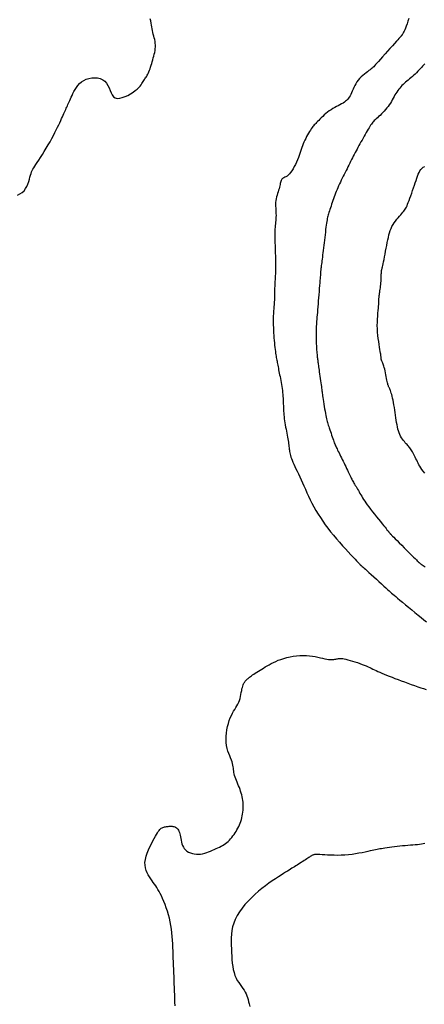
# Model space of a CAD drawing. Header units: millimetres. Extents: x 32690613 to 32693367, y 5343692 to 5344708.
# Tile 463 of 656: x 32692811 to 32692825, y 5344160 to 5344193. Entities that reach past the tile are written whole.
import ezdxf

# ---------------------------------------------------------------- set-up
doc = ezdxf.new("R2010")
doc.units = ezdxf.units.MM
doc.header["$LTSCALE"] = 20
for name, color, linetype in [('02-DGM_HL_491.00', 62, 'Continuous'), ('02-DGM_HL_491.50', 72, 'Continuous'), ('02-DGM_HL_492.00', 82, 'Continuous'), ('02-DGM_HL_492.50', 92, 'Continuous')]:
    doc.layers.add(name, color=color, linetype=linetype)

msp = doc.modelspace()

# ---------------------------------------------------------------- linework, layer by layer
at = {"layer": '02-DGM_HL_491.00', "elevation": 491, "flags": 128}
msp.add_lwpolyline([(32692824.686, 5344177.686), (32692824.633, 5344177.751), (32692824.588, 5344177.811), (32692824.55, 5344177.868), (32692824.516, 5344177.922), (32692824.486, 5344177.975), (32692824.459, 5344178.026), (32692824.434, 5344178.077), (32692824.409, 5344178.128), (32692824.385, 5344178.18), (32692824.361, 5344178.23), (32692824.338, 5344178.28), (32692824.315, 5344178.327), (32692824.292, 5344178.372), (32692824.269, 5344178.415), (32692824.247, 5344178.453), (32692824.225, 5344178.488), (32692824.202, 5344178.52), (32692824.179, 5344178.549), (32692824.156, 5344178.576), (32692824.132, 5344178.604), (32692824.106, 5344178.631), (32692824.079, 5344178.66), (32692824.05, 5344178.692), (32692824.019, 5344178.726), (32692823.987, 5344178.764), (32692823.954, 5344178.805), (32692823.921, 5344178.849), (32692823.889, 5344178.897), (32692823.859, 5344178.949), (32692823.831, 5344179.005), (32692823.806, 5344179.064), (32692823.784, 5344179.128), (32692823.766, 5344179.195), (32692823.75, 5344179.266), (32692823.737, 5344179.341), (32692823.724, 5344179.418), (32692823.712, 5344179.499), (32692823.701, 5344179.582), (32692823.689, 5344179.668), (32692823.676, 5344179.755), (32692823.662, 5344179.844), (32692823.648, 5344179.932), (32692823.633, 5344180.018), (32692823.617, 5344180.101), (32692823.602, 5344180.18), (32692823.586, 5344180.253), (32692823.57, 5344180.319), (32692823.555, 5344180.377), (32692823.54, 5344180.427), (32692823.526, 5344180.47), (32692823.512, 5344180.508), (32692823.499, 5344180.54), (32692823.487, 5344180.567), (32692823.476, 5344180.591), (32692823.466, 5344180.612), (32692823.457, 5344180.631), (32692823.448, 5344180.649), (32692823.441, 5344180.668), (32692823.434, 5344180.689), (32692823.427, 5344180.713), (32692823.419, 5344180.742), (32692823.411, 5344180.777), (32692823.402, 5344180.819), (32692823.392, 5344180.869), (32692823.38, 5344180.927), (32692823.368, 5344180.989), (32692823.356, 5344181.053), (32692823.342, 5344181.119), (32692823.329, 5344181.182), (32692823.315, 5344181.242), (32692823.302, 5344181.296), (32692823.289, 5344181.343), (32692823.276, 5344181.383), (32692823.264, 5344181.417), (32692823.252, 5344181.446), (32692823.241, 5344181.47), (32692823.232, 5344181.49), (32692823.223, 5344181.508), (32692823.215, 5344181.524), (32692823.209, 5344181.539), (32692823.204, 5344181.553), (32692823.2, 5344181.566), (32692823.197, 5344181.579), (32692823.195, 5344181.591), (32692823.193, 5344181.603), (32692823.192, 5344181.614), (32692823.192, 5344181.626), (32692823.191, 5344181.637), (32692823.191, 5344181.651), (32692823.19, 5344181.667), (32692823.188, 5344181.688), (32692823.185, 5344181.716), (32692823.18, 5344181.751), (32692823.173, 5344181.796), (32692823.164, 5344181.852), (32692823.152, 5344181.92), (32692823.139, 5344182), (32692823.124, 5344182.088), (32692823.109, 5344182.185), (32692823.095, 5344182.289), (32692823.082, 5344182.397), (32692823.072, 5344182.508), (32692823.066, 5344182.621), (32692823.063, 5344182.735), (32692823.065, 5344182.847), (32692823.069, 5344182.956), (32692823.075, 5344183.06), (32692823.082, 5344183.157), (32692823.09, 5344183.247), (32692823.098, 5344183.327), (32692823.105, 5344183.396), (32692823.111, 5344183.453), (32692823.115, 5344183.498), (32692823.118, 5344183.534), (32692823.119, 5344183.562), (32692823.12, 5344183.583), (32692823.12, 5344183.6), (32692823.12, 5344183.613), (32692823.12, 5344183.624), (32692823.119, 5344183.636), (32692823.119, 5344183.648), (32692823.119, 5344183.661), (32692823.12, 5344183.676), (32692823.121, 5344183.694), (32692823.123, 5344183.715), (32692823.125, 5344183.74), (32692823.129, 5344183.769), (32692823.134, 5344183.803), (32692823.14, 5344183.841), (32692823.147, 5344183.883), (32692823.154, 5344183.929), (32692823.161, 5344183.978), (32692823.168, 5344184.03), (32692823.174, 5344184.083), (32692823.18, 5344184.138), (32692823.185, 5344184.193), (32692823.189, 5344184.249), (32692823.192, 5344184.303), (32692823.194, 5344184.356), (32692823.196, 5344184.406), (32692823.198, 5344184.451), (32692823.199, 5344184.492), (32692823.2, 5344184.526), (32692823.201, 5344184.554), (32692823.202, 5344184.576), (32692823.203, 5344184.593), (32692823.204, 5344184.606), (32692823.206, 5344184.616), (32692823.207, 5344184.624), (32692823.209, 5344184.63), (32692823.212, 5344184.636), (32692823.214, 5344184.643), (32692823.218, 5344184.652), (32692823.222, 5344184.665), (32692823.227, 5344184.684), (32692823.234, 5344184.71), (32692823.242, 5344184.744), (32692823.251, 5344184.789), (32692823.263, 5344184.845), (32692823.277, 5344184.915), (32692823.292, 5344184.995), (32692823.309, 5344185.084), (32692823.327, 5344185.18), (32692823.346, 5344185.279), (32692823.366, 5344185.38), (32692823.385, 5344185.48), (32692823.404, 5344185.576), (32692823.423, 5344185.668), (32692823.442, 5344185.754), (32692823.462, 5344185.835), (32692823.484, 5344185.913), (32692823.507, 5344185.986), (32692823.534, 5344186.056), (32692823.564, 5344186.124), (32692823.599, 5344186.188), (32692823.638, 5344186.252), (32692823.681, 5344186.312), (32692823.726, 5344186.371), (32692823.772, 5344186.426), (32692823.818, 5344186.479), (32692823.862, 5344186.528), (32692823.903, 5344186.573), (32692823.94, 5344186.614), (32692823.971, 5344186.651), (32692823.997, 5344186.686), (32692824.02, 5344186.719), (32692824.041, 5344186.754), (32692824.06, 5344186.792), (32692824.079, 5344186.835), (32692824.1, 5344186.885), (32692824.122, 5344186.944), (32692824.148, 5344187.012), (32692824.176, 5344187.089), (32692824.206, 5344187.173), (32692824.238, 5344187.261), (32692824.27, 5344187.352), (32692824.301, 5344187.443), (32692824.332, 5344187.534), (32692824.361, 5344187.62), (32692824.388, 5344187.702), (32692824.414, 5344187.779), (32692824.439, 5344187.849), (32692824.464, 5344187.915), (32692824.492, 5344187.974), (32692824.521, 5344188.028), (32692824.554, 5344188.075), (32692824.592, 5344188.117), (32692824.635, 5344188.152), (32692824.682, 5344188.183)], dxfattribs=at)
at = {"layer": '02-DGM_HL_491.50', "elevation": 491.5, "flags": 128}
msp.add_lwpolyline([(32692824.69, 5344191.697), (32692824.666, 5344191.671), (32692824.638, 5344191.641), (32692824.607, 5344191.606), (32692824.572, 5344191.567), (32692824.533, 5344191.525), (32692824.492, 5344191.481), (32692824.448, 5344191.435), (32692824.403, 5344191.389), (32692824.357, 5344191.343), (32692824.31, 5344191.299), (32692824.262, 5344191.256), (32692824.214, 5344191.215), (32692824.167, 5344191.176), (32692824.12, 5344191.137), (32692824.075, 5344191.099), (32692824.03, 5344191.061), (32692823.986, 5344191.023), (32692823.945, 5344190.984), (32692823.905, 5344190.945), (32692823.867, 5344190.904), (32692823.831, 5344190.862), (32692823.796, 5344190.819), (32692823.762, 5344190.774), (32692823.73, 5344190.727), (32692823.698, 5344190.678), (32692823.667, 5344190.627), (32692823.636, 5344190.575), (32692823.606, 5344190.52), (32692823.574, 5344190.464), (32692823.542, 5344190.407), (32692823.508, 5344190.35), (32692823.473, 5344190.293), (32692823.434, 5344190.237), (32692823.393, 5344190.181), (32692823.348, 5344190.127), (32692823.301, 5344190.074), (32692823.252, 5344190.023), (32692823.203, 5344189.975), (32692823.155, 5344189.929), (32692823.108, 5344189.887), (32692823.065, 5344189.847), (32692823.025, 5344189.811), (32692822.99, 5344189.778), (32692822.96, 5344189.748), (32692822.933, 5344189.72), (32692822.907, 5344189.691), (32692822.883, 5344189.661), (32692822.86, 5344189.629), (32692822.835, 5344189.593), (32692822.809, 5344189.552), (32692822.78, 5344189.506), (32692822.749, 5344189.454), (32692822.716, 5344189.397), (32692822.682, 5344189.338), (32692822.647, 5344189.276), (32692822.611, 5344189.212), (32692822.575, 5344189.147), (32692822.539, 5344189.083), (32692822.503, 5344189.019), (32692822.468, 5344188.957), (32692822.434, 5344188.895), (32692822.401, 5344188.834), (32692822.368, 5344188.774), (32692822.335, 5344188.714), (32692822.303, 5344188.654), (32692822.272, 5344188.594), (32692822.241, 5344188.534), (32692822.21, 5344188.473), (32692822.18, 5344188.413), (32692822.15, 5344188.352), (32692822.12, 5344188.291), (32692822.089, 5344188.229), (32692822.058, 5344188.166), (32692822.026, 5344188.103), (32692821.994, 5344188.038), (32692821.961, 5344187.974), (32692821.928, 5344187.908), (32692821.894, 5344187.843), (32692821.862, 5344187.777), (32692821.829, 5344187.711), (32692821.798, 5344187.646), (32692821.768, 5344187.581), (32692821.739, 5344187.516), (32692821.712, 5344187.453), (32692821.686, 5344187.389), (32692821.66, 5344187.326), (32692821.636, 5344187.263), (32692821.612, 5344187.2), (32692821.589, 5344187.137), (32692821.566, 5344187.073), (32692821.544, 5344187.01), (32692821.522, 5344186.947), (32692821.5, 5344186.884), (32692821.479, 5344186.824), (32692821.459, 5344186.765), (32692821.441, 5344186.709), (32692821.424, 5344186.656), (32692821.408, 5344186.607), (32692821.395, 5344186.562), (32692821.383, 5344186.52), (32692821.372, 5344186.48), (32692821.362, 5344186.439), (32692821.352, 5344186.396), (32692821.343, 5344186.349), (32692821.335, 5344186.297), (32692821.325, 5344186.238), (32692821.316, 5344186.171), (32692821.306, 5344186.097), (32692821.295, 5344186.017), (32692821.285, 5344185.932), (32692821.274, 5344185.843), (32692821.263, 5344185.753), (32692821.252, 5344185.661), (32692821.241, 5344185.57), (32692821.231, 5344185.481), (32692821.22, 5344185.393), (32692821.21, 5344185.309), (32692821.201, 5344185.228), (32692821.192, 5344185.15), (32692821.183, 5344185.077), (32692821.174, 5344185.009), (32692821.167, 5344184.946), (32692821.16, 5344184.89), (32692821.153, 5344184.839), (32692821.147, 5344184.793), (32692821.142, 5344184.753), (32692821.138, 5344184.717), (32692821.134, 5344184.686), (32692821.13, 5344184.659), (32692821.128, 5344184.636), (32692821.126, 5344184.617), (32692821.124, 5344184.601), (32692821.123, 5344184.588), (32692821.122, 5344184.577), (32692821.122, 5344184.568), (32692821.122, 5344184.56), (32692821.121, 5344184.553), (32692821.121, 5344184.546), (32692821.121, 5344184.539), (32692821.121, 5344184.53), (32692821.12, 5344184.518), (32692821.119, 5344184.501), (32692821.117, 5344184.476), (32692821.115, 5344184.443), (32692821.112, 5344184.399), (32692821.107, 5344184.343), (32692821.102, 5344184.273), (32692821.095, 5344184.192), (32692821.087, 5344184.101), (32692821.079, 5344184.003), (32692821.071, 5344183.899), (32692821.062, 5344183.792), (32692821.053, 5344183.684), (32692821.044, 5344183.578), (32692821.036, 5344183.474), (32692821.028, 5344183.373), (32692821.02, 5344183.277), (32692821.012, 5344183.186), (32692821.005, 5344183.101), (32692820.998, 5344183.021), (32692820.992, 5344182.948), (32692820.987, 5344182.881), (32692820.982, 5344182.822), (32692820.978, 5344182.768), (32692820.974, 5344182.718), (32692820.971, 5344182.671), (32692820.969, 5344182.624), (32692820.968, 5344182.575), (32692820.967, 5344182.522), (32692820.967, 5344182.465), (32692820.968, 5344182.401), (32692820.969, 5344182.332), (32692820.971, 5344182.26), (32692820.974, 5344182.185), (32692820.977, 5344182.11), (32692820.98, 5344182.037), (32692820.984, 5344181.967), (32692820.988, 5344181.902), (32692820.992, 5344181.842), (32692820.996, 5344181.789), (32692821.001, 5344181.74), (32692821.005, 5344181.696), (32692821.01, 5344181.656), (32692821.014, 5344181.618), (32692821.018, 5344181.583), (32692821.023, 5344181.549), (32692821.027, 5344181.516), (32692821.031, 5344181.482), (32692821.036, 5344181.447), (32692821.041, 5344181.409), (32692821.047, 5344181.368), (32692821.053, 5344181.323), (32692821.061, 5344181.271), (32692821.069, 5344181.213), (32692821.079, 5344181.147), (32692821.09, 5344181.075), (32692821.101, 5344181), (32692821.112, 5344180.923), (32692821.123, 5344180.847), (32692821.134, 5344180.774), (32692821.144, 5344180.706), (32692821.152, 5344180.645), (32692821.159, 5344180.592), (32692821.165, 5344180.546), (32692821.169, 5344180.504), (32692821.174, 5344180.465), (32692821.179, 5344180.424), (32692821.184, 5344180.381), (32692821.191, 5344180.331), (32692821.199, 5344180.274), (32692821.209, 5344180.207), (32692821.221, 5344180.132), (32692821.234, 5344180.051), (32692821.248, 5344179.968), (32692821.262, 5344179.884), (32692821.277, 5344179.803), (32692821.29, 5344179.726), (32692821.303, 5344179.657), (32692821.315, 5344179.597), (32692821.326, 5344179.545), (32692821.337, 5344179.499), (32692821.348, 5344179.457), (32692821.359, 5344179.416), (32692821.371, 5344179.375), (32692821.385, 5344179.332), (32692821.401, 5344179.284), (32692821.418, 5344179.231), (32692821.438, 5344179.172), (32692821.458, 5344179.111), (32692821.479, 5344179.048), (32692821.501, 5344178.985), (32692821.522, 5344178.924), (32692821.542, 5344178.867), (32692821.56, 5344178.814), (32692821.577, 5344178.768), (32692821.592, 5344178.727), (32692821.606, 5344178.69), (32692821.62, 5344178.656), (32692821.634, 5344178.623), (32692821.65, 5344178.589), (32692821.666, 5344178.554), (32692821.684, 5344178.516), (32692821.705, 5344178.474), (32692821.728, 5344178.428), (32692821.753, 5344178.378), (32692821.78, 5344178.325), (32692821.808, 5344178.27), (32692821.837, 5344178.212), (32692821.866, 5344178.153), (32692821.896, 5344178.092), (32692821.926, 5344178.03), (32692821.956, 5344177.968), (32692821.985, 5344177.907), (32692822.013, 5344177.847), (32692822.04, 5344177.789), (32692822.066, 5344177.733), (32692822.091, 5344177.682), (32692822.114, 5344177.634), (32692822.135, 5344177.591), (32692822.154, 5344177.552), (32692822.172, 5344177.516), (32692822.19, 5344177.482), (32692822.207, 5344177.449), (32692822.225, 5344177.416), (32692822.244, 5344177.382), (32692822.264, 5344177.347), (32692822.286, 5344177.309), (32692822.309, 5344177.268), (32692822.334, 5344177.226), (32692822.359, 5344177.181), (32692822.386, 5344177.135), (32692822.414, 5344177.088), (32692822.442, 5344177.041), (32692822.47, 5344176.992), (32692822.499, 5344176.944), (32692822.528, 5344176.894), (32692822.559, 5344176.843), (32692822.593, 5344176.789), (32692822.631, 5344176.731), (32692822.673, 5344176.669), (32692822.72, 5344176.602), (32692822.773, 5344176.529), (32692822.833, 5344176.45), (32692822.898, 5344176.366), (32692822.965, 5344176.279), (32692823.034, 5344176.192), (32692823.102, 5344176.107), (32692823.167, 5344176.027), (32692823.227, 5344175.952), (32692823.281, 5344175.887), (32692823.326, 5344175.831), (32692823.363, 5344175.786), (32692823.393, 5344175.748), (32692823.417, 5344175.719), (32692823.436, 5344175.696), (32692823.451, 5344175.677), (32692823.462, 5344175.663), (32692823.471, 5344175.652), (32692823.479, 5344175.643), (32692823.485, 5344175.636), (32692823.489, 5344175.63), (32692823.493, 5344175.625), (32692823.497, 5344175.621), (32692823.499, 5344175.618), (32692823.502, 5344175.615), (32692823.504, 5344175.612), (32692823.507, 5344175.609), (32692823.511, 5344175.605), (32692823.519, 5344175.596), (32692823.533, 5344175.583), (32692823.553, 5344175.562), (32692823.582, 5344175.533), (32692823.622, 5344175.493), (32692823.674, 5344175.441), (32692823.739, 5344175.375), (32692823.815, 5344175.299), (32692823.897, 5344175.216), (32692823.984, 5344175.129), (32692824.071, 5344175.042), (32692824.155, 5344174.958), (32692824.232, 5344174.881), (32692824.299, 5344174.813), (32692824.354, 5344174.759), (32692824.397, 5344174.716), (32692824.43, 5344174.683), (32692824.455, 5344174.659), (32692824.473, 5344174.642), (32692824.486, 5344174.63), (32692824.496, 5344174.622), (32692824.504, 5344174.615), (32692824.512, 5344174.609), (32692824.521, 5344174.602), (32692824.531, 5344174.595), (32692824.543, 5344174.586), (32692824.558, 5344174.576), (32692824.577, 5344174.562), (32692824.6, 5344174.546), (32692824.629, 5344174.526), (32692824.663, 5344174.502), (32692824.703, 5344174.474)], dxfattribs=at)
at = {"layer": '02-DGM_HL_492.00', "elevation": 492, "flags": 128}
for points in [[(32692810.753, 5344187.203), (32692810.842, 5344187.241), (32692810.919, 5344187.29), (32692810.984, 5344187.35), (32692811.036, 5344187.421), (32692811.079, 5344187.498), (32692811.113, 5344187.579), (32692811.141, 5344187.661), (32692811.164, 5344187.741), (32692811.183, 5344187.817), (32692811.202, 5344187.885), (32692811.221, 5344187.943), (32692811.241, 5344187.994), (32692811.263, 5344188.041), (32692811.288, 5344188.086), (32692811.317, 5344188.133), (32692811.351, 5344188.184), (32692811.39, 5344188.242), (32692811.435, 5344188.311), (32692811.488, 5344188.392), (32692811.546, 5344188.484), (32692811.609, 5344188.585), (32692811.674, 5344188.692), (32692811.741, 5344188.803), (32692811.807, 5344188.915), (32692811.871, 5344189.027), (32692811.931, 5344189.136), (32692811.987, 5344189.24), (32692812.039, 5344189.338), (32692812.086, 5344189.432), (32692812.128, 5344189.519), (32692812.168, 5344189.602), (32692812.203, 5344189.678), (32692812.236, 5344189.75), (32692812.266, 5344189.816), (32692812.294, 5344189.878), (32692812.319, 5344189.934), (32692812.343, 5344189.987), (32692812.365, 5344190.036), (32692812.386, 5344190.082), (32692812.407, 5344190.127), (32692812.426, 5344190.17), (32692812.445, 5344190.213), (32692812.465, 5344190.255), (32692812.484, 5344190.298), (32692812.504, 5344190.343), (32692812.525, 5344190.39), (32692812.548, 5344190.439), (32692812.571, 5344190.491), (32692812.597, 5344190.548), (32692812.624, 5344190.609), (32692812.655, 5344190.675), (32692812.688, 5344190.744), (32692812.726, 5344190.815), (32692812.77, 5344190.886), (32692812.82, 5344190.954), (32692812.878, 5344191.017), (32692812.945, 5344191.075), (32692813.021, 5344191.125), (32692813.108, 5344191.164), (32692813.202, 5344191.193), (32692813.3, 5344191.211), (32692813.4, 5344191.216), (32692813.497, 5344191.208), (32692813.59, 5344191.186), (32692813.673, 5344191.149), (32692813.745, 5344191.097), (32692813.803, 5344191.03), (32692813.85, 5344190.952), (32692813.889, 5344190.867), (32692813.924, 5344190.781), (32692813.959, 5344190.699), (32692813.998, 5344190.626), (32692814.044, 5344190.567), (32692814.101, 5344190.528), (32692814.171, 5344190.51), (32692814.253, 5344190.513), (32692814.343, 5344190.534), (32692814.436, 5344190.568), (32692814.531, 5344190.613), (32692814.623, 5344190.665), (32692814.71, 5344190.721), (32692814.786, 5344190.777), (32692814.851, 5344190.83), (32692814.904, 5344190.88), (32692814.948, 5344190.928), (32692814.984, 5344190.972), (32692815.013, 5344191.014), (32692815.037, 5344191.052), (32692815.059, 5344191.088), (32692815.079, 5344191.122), (32692815.098, 5344191.153), (32692815.118, 5344191.182), (32692815.138, 5344191.211), (32692815.157, 5344191.239), (32692815.177, 5344191.27), (32692815.197, 5344191.302), (32692815.216, 5344191.338), (32692815.235, 5344191.378), (32692815.254, 5344191.423), (32692815.273, 5344191.472), (32692815.292, 5344191.526), (32692815.311, 5344191.583), (32692815.329, 5344191.642), (32692815.348, 5344191.703), (32692815.366, 5344191.765), (32692815.384, 5344191.829), (32692815.403, 5344191.892), (32692815.42, 5344191.955), (32692815.437, 5344192.018), (32692815.451, 5344192.081), (32692815.463, 5344192.144), (32692815.471, 5344192.207), (32692815.476, 5344192.27), (32692815.476, 5344192.333), (32692815.471, 5344192.395), (32692815.462, 5344192.457), (32692815.45, 5344192.519), (32692815.435, 5344192.581), (32692815.419, 5344192.643), (32692815.403, 5344192.705), (32692815.387, 5344192.767), (32692815.373, 5344192.829), (32692815.361, 5344192.891), (32692815.351, 5344192.954), (32692815.34, 5344193.02), (32692815.328, 5344193.088), (32692815.314, 5344193.16), (32692815.295, 5344193.236)], [(32692824.141, 5344193.248), (32692824.111, 5344193.153), (32692824.08, 5344193.065), (32692824.05, 5344192.986), (32692824.022, 5344192.917), (32692823.998, 5344192.859), (32692823.977, 5344192.812), (32692823.96, 5344192.774), (32692823.945, 5344192.744), (32692823.933, 5344192.721), (32692823.923, 5344192.703), (32692823.915, 5344192.69), (32692823.908, 5344192.68), (32692823.902, 5344192.672), (32692823.897, 5344192.665), (32692823.893, 5344192.659), (32692823.889, 5344192.655), (32692823.886, 5344192.651), (32692823.883, 5344192.648), (32692823.88, 5344192.646), (32692823.878, 5344192.643), (32692823.875, 5344192.641), (32692823.871, 5344192.636), (32692823.863, 5344192.628), (32692823.85, 5344192.614), (32692823.83, 5344192.592), (32692823.802, 5344192.561), (32692823.764, 5344192.518), (32692823.713, 5344192.462), (32692823.65, 5344192.391), (32692823.577, 5344192.309), (32692823.496, 5344192.218), (32692823.411, 5344192.124), (32692823.327, 5344192.028), (32692823.245, 5344191.936), (32692823.169, 5344191.851), (32692823.104, 5344191.776), (32692823.05, 5344191.715), (32692823.006, 5344191.665), (32692822.971, 5344191.626), (32692822.94, 5344191.593), (32692822.913, 5344191.565), (32692822.885, 5344191.54), (32692822.855, 5344191.515), (32692822.82, 5344191.489), (32692822.778, 5344191.458), (32692822.73, 5344191.423), (32692822.677, 5344191.384), (32692822.622, 5344191.341), (32692822.566, 5344191.294), (32692822.511, 5344191.244), (32692822.458, 5344191.19), (32692822.409, 5344191.133), (32692822.365, 5344191.073), (32692822.327, 5344191.01), (32692822.292, 5344190.946), (32692822.261, 5344190.882), (32692822.233, 5344190.819), (32692822.206, 5344190.758), (32692822.181, 5344190.701), (32692822.156, 5344190.647), (32692822.131, 5344190.598), (32692822.104, 5344190.553), (32692822.076, 5344190.513), (32692822.046, 5344190.475), (32692822.013, 5344190.441), (32692821.977, 5344190.409), (32692821.936, 5344190.378), (32692821.891, 5344190.348), (32692821.841, 5344190.319), (32692821.786, 5344190.289), (32692821.728, 5344190.259), (32692821.668, 5344190.228), (32692821.606, 5344190.195), (32692821.543, 5344190.16), (32692821.48, 5344190.122), (32692821.418, 5344190.082), (32692821.358, 5344190.037), (32692821.301, 5344189.991), (32692821.246, 5344189.942), (32692821.194, 5344189.894), (32692821.145, 5344189.846), (32692821.1, 5344189.8), (32692821.058, 5344189.757), (32692821.021, 5344189.719), (32692820.988, 5344189.685), (32692820.958, 5344189.655), (32692820.932, 5344189.627), (32692820.907, 5344189.6), (32692820.882, 5344189.572), (32692820.858, 5344189.542), (32692820.833, 5344189.509), (32692820.806, 5344189.471), (32692820.776, 5344189.427), (32692820.745, 5344189.377), (32692820.712, 5344189.323), (32692820.678, 5344189.265), (32692820.645, 5344189.204), (32692820.613, 5344189.141), (32692820.582, 5344189.078), (32692820.554, 5344189.014), (32692820.528, 5344188.951), (32692820.505, 5344188.887), (32692820.484, 5344188.824), (32692820.462, 5344188.76), (32692820.441, 5344188.694), (32692820.418, 5344188.627), (32692820.393, 5344188.557), (32692820.365, 5344188.484), (32692820.334, 5344188.407), (32692820.299, 5344188.329), (32692820.261, 5344188.251), (32692820.222, 5344188.175), (32692820.181, 5344188.102), (32692820.139, 5344188.035), (32692820.097, 5344187.975), (32692820.055, 5344187.925), (32692820.015, 5344187.884), (32692819.975, 5344187.853), (32692819.938, 5344187.829), (32692819.903, 5344187.81), (32692819.871, 5344187.795), (32692819.842, 5344187.78), (32692819.818, 5344187.765), (32692819.797, 5344187.748), (32692819.781, 5344187.726), (32692819.77, 5344187.7), (32692819.76, 5344187.67), (32692819.753, 5344187.636), (32692819.746, 5344187.599), (32692819.739, 5344187.558), (32692819.73, 5344187.514), (32692819.719, 5344187.467), (32692819.705, 5344187.417), (32692819.688, 5344187.365), (32692819.67, 5344187.31), (32692819.651, 5344187.254), (32692819.633, 5344187.195), (32692819.616, 5344187.135), (32692819.602, 5344187.074), (32692819.592, 5344187.011), (32692819.586, 5344186.948), (32692819.583, 5344186.884), (32692819.584, 5344186.82), (32692819.587, 5344186.756), (32692819.59, 5344186.693), (32692819.594, 5344186.63), (32692819.597, 5344186.567), (32692819.598, 5344186.507), (32692819.596, 5344186.447), (32692819.593, 5344186.389), (32692819.588, 5344186.331), (32692819.582, 5344186.273), (32692819.576, 5344186.215), (32692819.57, 5344186.156), (32692819.564, 5344186.097), (32692819.559, 5344186.035), (32692819.556, 5344185.971), (32692819.555, 5344185.905), (32692819.554, 5344185.838), (32692819.555, 5344185.77), (32692819.556, 5344185.7), (32692819.559, 5344185.629), (32692819.561, 5344185.558), (32692819.564, 5344185.487), (32692819.567, 5344185.416), (32692819.569, 5344185.345), (32692819.572, 5344185.274), (32692819.574, 5344185.204), (32692819.577, 5344185.136), (32692819.579, 5344185.069), (32692819.581, 5344185.003), (32692819.582, 5344184.94), (32692819.583, 5344184.878), (32692819.584, 5344184.819), (32692819.584, 5344184.761), (32692819.584, 5344184.706), (32692819.583, 5344184.652), (32692819.582, 5344184.599), (32692819.58, 5344184.548), (32692819.578, 5344184.498), (32692819.575, 5344184.449), (32692819.572, 5344184.401), (32692819.569, 5344184.352), (32692819.566, 5344184.302), (32692819.563, 5344184.25), (32692819.559, 5344184.196), (32692819.557, 5344184.139), (32692819.554, 5344184.079), (32692819.552, 5344184.014), (32692819.55, 5344183.947), (32692819.549, 5344183.877), (32692819.547, 5344183.807), (32692819.546, 5344183.737), (32692819.544, 5344183.67), (32692819.542, 5344183.605), (32692819.539, 5344183.545), (32692819.536, 5344183.49), (32692819.532, 5344183.44), (32692819.528, 5344183.391), (32692819.524, 5344183.344), (32692819.519, 5344183.296), (32692819.515, 5344183.246), (32692819.511, 5344183.192), (32692819.508, 5344183.132), (32692819.506, 5344183.066), (32692819.504, 5344182.994), (32692819.504, 5344182.917), (32692819.504, 5344182.836), (32692819.505, 5344182.751), (32692819.507, 5344182.664), (32692819.511, 5344182.576), (32692819.515, 5344182.487), (32692819.521, 5344182.398), (32692819.527, 5344182.311), (32692819.534, 5344182.225), (32692819.542, 5344182.142), (32692819.551, 5344182.063), (32692819.559, 5344181.987), (32692819.568, 5344181.917), (32692819.577, 5344181.851), (32692819.585, 5344181.792), (32692819.593, 5344181.738), (32692819.601, 5344181.688), (32692819.609, 5344181.642), (32692819.617, 5344181.598), (32692819.625, 5344181.555), (32692819.633, 5344181.512), (32692819.641, 5344181.469), (32692819.65, 5344181.424), (32692819.659, 5344181.377), (32692819.668, 5344181.328), (32692819.678, 5344181.278), (32692819.689, 5344181.225), (32692819.699, 5344181.169), (32692819.711, 5344181.111), (32692819.722, 5344181.05), (32692819.735, 5344180.987), (32692819.747, 5344180.921), (32692819.76, 5344180.854), (32692819.772, 5344180.785), (32692819.784, 5344180.716), (32692819.795, 5344180.646), (32692819.806, 5344180.577), (32692819.815, 5344180.508), (32692819.822, 5344180.441), (32692819.829, 5344180.375), (32692819.834, 5344180.31), (32692819.838, 5344180.246), (32692819.842, 5344180.182), (32692819.845, 5344180.119), (32692819.847, 5344180.056), (32692819.85, 5344179.994), (32692819.852, 5344179.931), (32692819.855, 5344179.869), (32692819.858, 5344179.806), (32692819.862, 5344179.742), (32692819.867, 5344179.677), (32692819.873, 5344179.611), (32692819.881, 5344179.544), (32692819.89, 5344179.475), (32692819.901, 5344179.405), (32692819.914, 5344179.333), (32692819.927, 5344179.262), (32692819.941, 5344179.19), (32692819.955, 5344179.119), (32692819.969, 5344179.05), (32692819.982, 5344178.983), (32692819.994, 5344178.919), (32692820.004, 5344178.859), (32692820.013, 5344178.802), (32692820.02, 5344178.748), (32692820.027, 5344178.697), (32692820.033, 5344178.647), (32692820.038, 5344178.6), (32692820.043, 5344178.555), (32692820.049, 5344178.511), (32692820.055, 5344178.467), (32692820.061, 5344178.424), (32692820.069, 5344178.381), (32692820.079, 5344178.335), (32692820.092, 5344178.288), (32692820.107, 5344178.237), (32692820.126, 5344178.183), (32692820.149, 5344178.124), (32692820.177, 5344178.06), (32692820.208, 5344177.99), (32692820.243, 5344177.915), (32692820.281, 5344177.835), (32692820.322, 5344177.749), (32692820.365, 5344177.659), (32692820.41, 5344177.563), (32692820.456, 5344177.462), (32692820.503, 5344177.357), (32692820.551, 5344177.247), (32692820.601, 5344177.133), (32692820.653, 5344177.016), (32692820.708, 5344176.897), (32692820.766, 5344176.776), (32692820.827, 5344176.654), (32692820.893, 5344176.532), (32692820.962, 5344176.41), (32692821.036, 5344176.287), (32692821.114, 5344176.165), (32692821.196, 5344176.043), (32692821.282, 5344175.922), (32692821.373, 5344175.8), (32692821.467, 5344175.679), (32692821.565, 5344175.558), (32692821.666, 5344175.437), (32692821.769, 5344175.318), (32692821.872, 5344175.202), (32692821.972, 5344175.092), (32692822.067, 5344174.99), (32692822.155, 5344174.895), (32692822.233, 5344174.812), (32692822.3, 5344174.741), (32692822.355, 5344174.683), (32692822.397, 5344174.638), (32692822.429, 5344174.603), (32692822.453, 5344174.577), (32692822.47, 5344174.558), (32692822.483, 5344174.545), (32692822.492, 5344174.536), (32692822.5, 5344174.529), (32692822.508, 5344174.522), (32692822.518, 5344174.514), (32692822.531, 5344174.503), (32692822.55, 5344174.488), (32692822.575, 5344174.467), (32692822.609, 5344174.437), (32692822.653, 5344174.399), (32692822.709, 5344174.349), (32692822.777, 5344174.287), (32692822.856, 5344174.216), (32692822.941, 5344174.138), (32692823.029, 5344174.057), (32692823.119, 5344173.975), (32692823.205, 5344173.895), (32692823.285, 5344173.822), (32692823.355, 5344173.757), (32692823.415, 5344173.702), (32692823.464, 5344173.657), (32692823.508, 5344173.617), (32692823.55, 5344173.581), (32692823.592, 5344173.544), (32692823.639, 5344173.505), (32692823.693, 5344173.459), (32692823.758, 5344173.405), (32692823.837, 5344173.339), (32692823.927, 5344173.265), (32692824.026, 5344173.183), (32692824.131, 5344173.096), (32692824.24, 5344173.006), (32692824.349, 5344172.916), (32692824.456, 5344172.827), (32692824.558, 5344172.743), (32692824.653, 5344172.664), (32692824.741, 5344172.592)]]:
    msp.add_lwpolyline(points, dxfattribs=at)
at = {"layer": '02-DGM_HL_492.50', "elevation": 492.5, "flags": 128}
for points in [[(32692816.149, 5344159.459), (32692816.144, 5344159.584), (32692816.139, 5344159.709), (32692816.134, 5344159.834), (32692816.129, 5344159.958), (32692816.124, 5344160.083), (32692816.12, 5344160.208), (32692816.115, 5344160.333), (32692816.11, 5344160.458), (32692816.105, 5344160.583), (32692816.1, 5344160.708), (32692816.095, 5344160.833), (32692816.09, 5344160.958), (32692816.085, 5344161.083), (32692816.081, 5344161.207), (32692816.076, 5344161.332), (32692816.071, 5344161.457), (32692816.065, 5344161.582), (32692816.058, 5344161.707), (32692816.049, 5344161.832), (32692816.038, 5344161.956), (32692816.023, 5344162.081), (32692816.004, 5344162.205), (32692815.981, 5344162.329), (32692815.953, 5344162.453), (32692815.92, 5344162.576), (32692815.884, 5344162.696), (32692815.845, 5344162.812), (32692815.805, 5344162.924), (32692815.763, 5344163.029), (32692815.721, 5344163.128), (32692815.679, 5344163.218), (32692815.639, 5344163.3), (32692815.6, 5344163.374), (32692815.561, 5344163.441), (32692815.522, 5344163.504), (32692815.483, 5344163.564), (32692815.443, 5344163.622), (32692815.402, 5344163.68), (32692815.359, 5344163.74), (32692815.314, 5344163.802), (32692815.269, 5344163.868), (32692815.226, 5344163.938), (32692815.188, 5344164.012), (32692815.156, 5344164.092), (32692815.132, 5344164.176), (32692815.119, 5344164.267), (32692815.118, 5344164.364), (32692815.132, 5344164.467), (32692815.158, 5344164.575), (32692815.194, 5344164.685), (32692815.238, 5344164.795), (32692815.285, 5344164.902), (32692815.335, 5344165.005), (32692815.384, 5344165.1), (32692815.431, 5344165.185), (32692815.472, 5344165.259), (32692815.508, 5344165.322), (32692815.54, 5344165.376), (32692815.57, 5344165.42), (32692815.597, 5344165.457), (32692815.622, 5344165.487), (32692815.648, 5344165.512), (32692815.673, 5344165.532), (32692815.7, 5344165.548), (32692815.728, 5344165.562), (32692815.757, 5344165.572), (32692815.787, 5344165.58), (32692815.817, 5344165.587), (32692815.848, 5344165.592), (32692815.88, 5344165.595), (32692815.913, 5344165.598), (32692815.945, 5344165.601), (32692815.978, 5344165.602), (32692816.011, 5344165.603), (32692816.043, 5344165.601), (32692816.075, 5344165.597), (32692816.106, 5344165.59), (32692816.135, 5344165.58), (32692816.164, 5344165.566), (32692816.19, 5344165.548), (32692816.215, 5344165.526), (32692816.238, 5344165.499), (32692816.259, 5344165.467), (32692816.279, 5344165.431), (32692816.296, 5344165.391), (32692816.311, 5344165.345), (32692816.324, 5344165.295), (32692816.335, 5344165.241), (32692816.345, 5344165.183), (32692816.355, 5344165.123), (32692816.367, 5344165.062), (32692816.383, 5344165.001), (32692816.403, 5344164.943), (32692816.429, 5344164.887), (32692816.463, 5344164.836), (32692816.505, 5344164.79), (32692816.554, 5344164.75), (32692816.61, 5344164.717), (32692816.671, 5344164.689), (32692816.737, 5344164.668), (32692816.805, 5344164.654), (32692816.876, 5344164.646), (32692816.947, 5344164.645), (32692817.018, 5344164.651), (32692817.089, 5344164.664), (32692817.159, 5344164.681), (32692817.228, 5344164.703), (32692817.295, 5344164.727), (32692817.362, 5344164.754), (32692817.426, 5344164.781), (32692817.489, 5344164.809), (32692817.549, 5344164.836), (32692817.607, 5344164.863), (32692817.663, 5344164.89), (32692817.718, 5344164.917), (32692817.77, 5344164.946), (32692817.82, 5344164.976), (32692817.869, 5344165.009), (32692817.916, 5344165.045), (32692817.962, 5344165.084), (32692818.005, 5344165.127), (32692818.047, 5344165.172), (32692818.088, 5344165.22), (32692818.126, 5344165.269), (32692818.163, 5344165.321), (32692818.199, 5344165.373), (32692818.232, 5344165.427), (32692818.264, 5344165.482), (32692818.294, 5344165.537), (32692818.322, 5344165.593), (32692818.348, 5344165.65), (32692818.372, 5344165.708), (32692818.393, 5344165.767), (32692818.413, 5344165.828), (32692818.43, 5344165.891), (32692818.444, 5344165.955), (32692818.456, 5344166.02), (32692818.466, 5344166.086), (32692818.472, 5344166.153), (32692818.476, 5344166.22), (32692818.478, 5344166.287), (32692818.476, 5344166.354), (32692818.471, 5344166.421), (32692818.464, 5344166.486), (32692818.454, 5344166.55), (32692818.441, 5344166.614), (32692818.425, 5344166.677), (32692818.408, 5344166.74), (32692818.388, 5344166.802), (32692818.367, 5344166.864), (32692818.344, 5344166.925), (32692818.32, 5344166.987), (32692818.295, 5344167.048), (32692818.27, 5344167.108), (32692818.246, 5344167.168), (32692818.223, 5344167.226), (32692818.202, 5344167.283), (32692818.184, 5344167.338), (32692818.17, 5344167.391), (32692818.16, 5344167.442), (32692818.152, 5344167.491), (32692818.146, 5344167.539), (32692818.14, 5344167.588), (32692818.133, 5344167.638), (32692818.124, 5344167.69), (32692818.112, 5344167.746), (32692818.094, 5344167.805), (32692818.071, 5344167.869), (32692818.044, 5344167.939), (32692818.014, 5344168.013), (32692817.984, 5344168.093), (32692817.955, 5344168.177), (32692817.93, 5344168.268), (32692817.909, 5344168.363), (32692817.896, 5344168.464), (32692817.891, 5344168.571), (32692817.894, 5344168.681), (32692817.904, 5344168.793), (32692817.921, 5344168.904), (32692817.944, 5344169.014), (32692817.971, 5344169.119), (32692818.002, 5344169.219), (32692818.036, 5344169.311), (32692818.073, 5344169.394), (32692818.111, 5344169.468), (32692818.15, 5344169.537), (32692818.189, 5344169.601), (32692818.226, 5344169.662), (32692818.261, 5344169.721), (32692818.294, 5344169.781), (32692818.322, 5344169.843), (32692818.347, 5344169.908), (32692818.367, 5344169.976), (32692818.384, 5344170.045), (32692818.399, 5344170.113), (32692818.412, 5344170.179), (32692818.424, 5344170.242), (32692818.435, 5344170.301), (32692818.447, 5344170.353), (32692818.459, 5344170.399), (32692818.472, 5344170.438), (32692818.486, 5344170.472), (32692818.501, 5344170.501), (32692818.517, 5344170.526), (32692818.533, 5344170.548), (32692818.549, 5344170.568), (32692818.566, 5344170.587), (32692818.583, 5344170.605), (32692818.602, 5344170.624), (32692818.621, 5344170.642), (32692818.643, 5344170.662), (32692818.667, 5344170.682), (32692818.695, 5344170.703), (32692818.725, 5344170.726), (32692818.76, 5344170.751), (32692818.799, 5344170.778), (32692818.843, 5344170.807), (32692818.89, 5344170.838), (32692818.941, 5344170.871), (32692818.995, 5344170.905), (32692819.051, 5344170.94), (32692819.109, 5344170.977), (32692819.17, 5344171.015), (32692819.232, 5344171.053), (32692819.296, 5344171.092), (32692819.362, 5344171.131), (32692819.433, 5344171.17), (32692819.507, 5344171.208), (32692819.587, 5344171.244), (32692819.673, 5344171.28), (32692819.765, 5344171.313), (32692819.863, 5344171.344), (32692819.968, 5344171.372), (32692820.077, 5344171.396), (32692820.189, 5344171.417), (32692820.302, 5344171.433), (32692820.415, 5344171.443), (32692820.527, 5344171.448), (32692820.637, 5344171.447), (32692820.742, 5344171.439), (32692820.843, 5344171.426), (32692820.938, 5344171.408), (32692821.029, 5344171.389), (32692821.114, 5344171.369), (32692821.193, 5344171.349), (32692821.266, 5344171.331), (32692821.333, 5344171.318), (32692821.392, 5344171.309), (32692821.446, 5344171.304), (32692821.494, 5344171.303), (32692821.537, 5344171.306), (32692821.576, 5344171.31), (32692821.612, 5344171.316), (32692821.644, 5344171.323), (32692821.675, 5344171.33), (32692821.705, 5344171.336), (32692821.735, 5344171.341), (32692821.766, 5344171.344), (32692821.8, 5344171.345), (32692821.838, 5344171.343), (32692821.881, 5344171.338), (32692821.932, 5344171.33), (32692821.99, 5344171.317), (32692822.058, 5344171.3), (32692822.133, 5344171.279), (32692822.213, 5344171.255), (32692822.296, 5344171.228), (32692822.38, 5344171.2), (32692822.463, 5344171.171), (32692822.543, 5344171.142), (32692822.617, 5344171.113), (32692822.684, 5344171.086), (32692822.744, 5344171.059), (32692822.801, 5344171.034), (32692822.855, 5344171.008), (32692822.908, 5344170.983), (32692822.962, 5344170.956), (32692823.018, 5344170.93), (32692823.079, 5344170.902), (32692823.146, 5344170.872), (32692823.218, 5344170.841), (32692823.297, 5344170.808), (32692823.381, 5344170.774), (32692823.47, 5344170.738), (32692823.565, 5344170.701), (32692823.665, 5344170.663), (32692823.77, 5344170.623), (32692823.88, 5344170.581), (32692823.993, 5344170.539), (32692824.107, 5344170.497), (32692824.221, 5344170.456), (32692824.334, 5344170.416), (32692824.443, 5344170.378), (32692824.547, 5344170.343), (32692824.644, 5344170.312), (32692824.734, 5344170.285)], [(32692824.686, 5344165.012), (32692824.632, 5344165), (32692824.573, 5344164.988), (32692824.508, 5344164.979), (32692824.437, 5344164.97), (32692824.361, 5344164.963), (32692824.28, 5344164.957), (32692824.196, 5344164.95), (32692824.109, 5344164.944), (32692824.02, 5344164.937), (32692823.928, 5344164.929), (32692823.836, 5344164.92), (32692823.743, 5344164.91), (32692823.652, 5344164.899), (32692823.564, 5344164.888), (32692823.479, 5344164.876), (32692823.399, 5344164.865), (32692823.325, 5344164.854), (32692823.259, 5344164.844), (32692823.201, 5344164.834), (32692823.148, 5344164.826), (32692823.1, 5344164.817), (32692823.052, 5344164.807), (32692823.002, 5344164.797), (32692822.948, 5344164.785), (32692822.888, 5344164.772), (32692822.817, 5344164.756), (32692822.736, 5344164.738), (32692822.644, 5344164.719), (32692822.543, 5344164.698), (32692822.434, 5344164.677), (32692822.319, 5344164.658), (32692822.199, 5344164.641), (32692822.076, 5344164.626), (32692821.952, 5344164.615), (32692821.827, 5344164.609), (32692821.704, 5344164.607), (32692821.585, 5344164.608), (32692821.47, 5344164.611), (32692821.363, 5344164.616), (32692821.264, 5344164.621), (32692821.176, 5344164.627), (32692821.101, 5344164.631), (32692821.039, 5344164.634), (32692820.989, 5344164.635), (32692820.949, 5344164.634), (32692820.918, 5344164.632), (32692820.894, 5344164.628), (32692820.875, 5344164.623), (32692820.858, 5344164.616), (32692820.843, 5344164.608), (32692820.827, 5344164.599), (32692820.81, 5344164.589), (32692820.791, 5344164.577), (32692820.77, 5344164.563), (32692820.746, 5344164.547), (32692820.719, 5344164.529), (32692820.687, 5344164.508), (32692820.652, 5344164.485), (32692820.611, 5344164.458), (32692820.566, 5344164.43), (32692820.519, 5344164.4), (32692820.469, 5344164.369), (32692820.419, 5344164.337), (32692820.368, 5344164.305), (32692820.319, 5344164.275), (32692820.272, 5344164.245), (32692820.227, 5344164.217), (32692820.184, 5344164.19), (32692820.141, 5344164.163), (32692820.095, 5344164.135), (32692820.045, 5344164.103), (32692819.989, 5344164.069), (32692819.926, 5344164.029), (32692819.854, 5344163.984), (32692819.771, 5344163.932), (32692819.678, 5344163.873), (32692819.577, 5344163.807), (32692819.469, 5344163.735), (32692819.356, 5344163.655), (32692819.239, 5344163.569), (32692819.119, 5344163.476), (32692818.998, 5344163.377), (32692818.877, 5344163.27), (32692818.759, 5344163.158), (32692818.645, 5344163.042), (32692818.536, 5344162.921), (32692818.436, 5344162.797), (32692818.345, 5344162.671), (32692818.267, 5344162.544), (32692818.202, 5344162.416), (32692818.152, 5344162.289), (32692818.115, 5344162.163), (32692818.09, 5344162.037), (32692818.075, 5344161.911), (32692818.068, 5344161.786), (32692818.067, 5344161.66), (32692818.07, 5344161.535), (32692818.074, 5344161.41), (32692818.079, 5344161.286), (32692818.085, 5344161.162), (32692818.093, 5344161.04), (32692818.104, 5344160.922), (32692818.118, 5344160.807), (32692818.137, 5344160.698), (32692818.162, 5344160.594), (32692818.193, 5344160.498), (32692818.231, 5344160.409), (32692818.275, 5344160.328), (32692818.323, 5344160.252), (32692818.372, 5344160.182), (32692818.422, 5344160.115), (32692818.469, 5344160.051), (32692818.512, 5344159.989), (32692818.549, 5344159.928), (32692818.579, 5344159.866), (32692818.603, 5344159.804), (32692818.624, 5344159.739), (32692818.642, 5344159.671), (32692818.661, 5344159.599), (32692818.682, 5344159.523), (32692818.707, 5344159.44)]]:
    msp.add_lwpolyline(points, dxfattribs=at)

doc.saveas('drawing.dxf')
